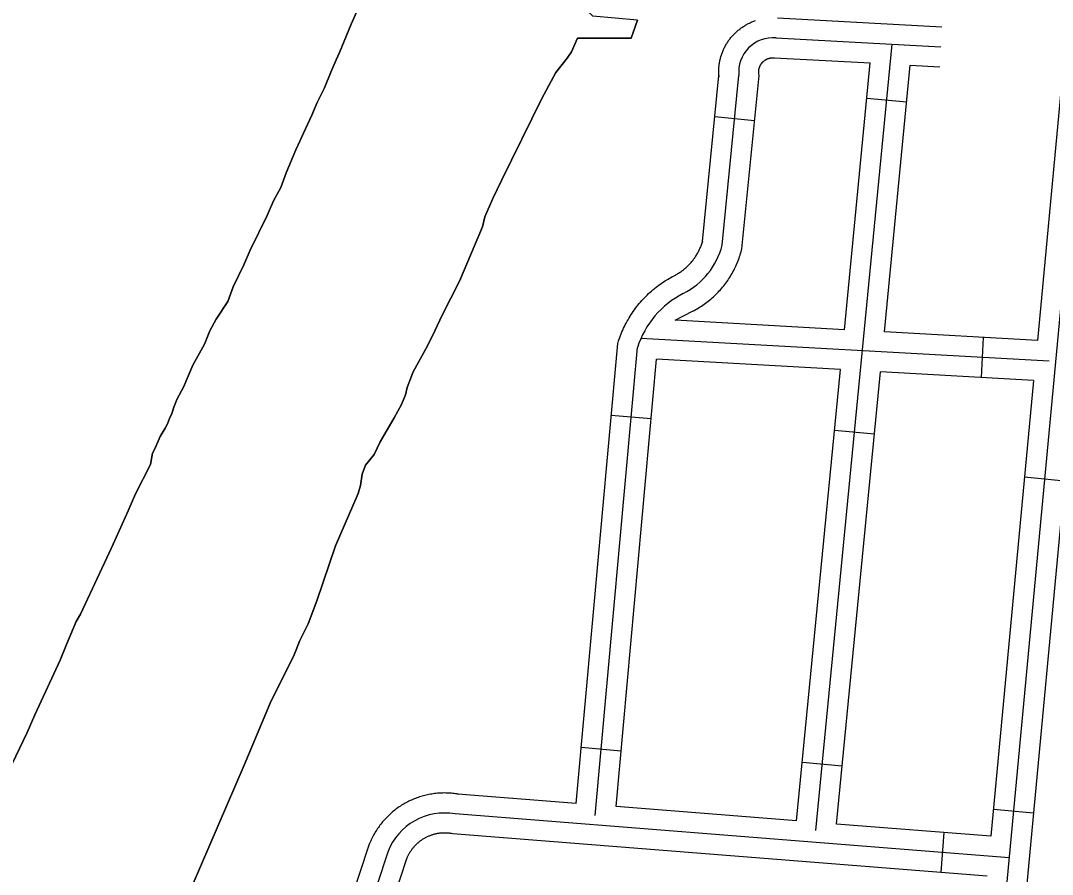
# Model space of a CAD drawing. Extents: x 3683402 to 3721514, y 487807 to 513565.
# Drawn here: x 3696820 to 3697594, y 500266 to 500906 of the extents above; entities that cross this region are included whole.
import ezdxf

# ---------------------------------------------------------------- set-up
doc = ezdxf.new("R2010")
doc.units = 0
doc.layers.add('V-ROAD-CNTR', color=7, linetype='Continuous')
doc.layers.add('V-TOPO-SHOR', color=7, linetype='Continuous')

msp = doc.modelspace()

# ---------------------------------------------------------------- linework, layer by layer
at = {"layer": 'V-ROAD-CNTR'}
for p, q in [((3697454.95, 500847.5), (3697484.81, 500844.6)), ((3697340.88, 500833.65), (3697370.74, 500830.72)), ((3697540.77, 500638.09), (3697542.44, 500668.04)), ((3697263.28, 500609.93), (3697293.16, 500607.23)), ((3697430.75, 500598.68), (3697460.61, 500595.77)), ((3697603.03, 500560.47), (3697573.16, 500563.27)), ((3697240.81, 500360.94), (3697270.68, 500358.24)), ((3697406.55, 500349.85), (3697436.41, 500346.95)), ((3697579.73, 500311.56), (3697549.86, 500314.36)), ((3697510.5, 500267.07), (3697512.87, 500296.98))]:
    msp.add_line(p, q, dxfattribs=at)
for points in [[(3697700.03, 501757.55), (3697537.86, 500025.25)], [(3697685.02, 501758.12), (3697582.76, 500665.79)], [(3697343.91, 500864.41), (3697343.87, 500865.11), (3697343.84, 500865.86), (3697343.83, 500866.56), (3697343.83, 500867.22), (3697343.84, 500867.99), (3697343.86, 500868.69), (3697343.89, 500869.34), (3697343.94, 500870.08), (3697344, 500870.79), (3697344.07, 500871.5), (3697344.16, 500872.24), (3697344.25, 500872.89), (3697344.35, 500873.59), (3697344.48, 500874.33), (3697344.6, 500874.98), (3697344.75, 500875.68), (3697344.91, 500876.39), (3697345.08, 500877.09), (3697345.26, 500877.79), (3697345.44, 500878.41), (3697345.64, 500879.08), (3697345.88, 500879.84), (3697346.11, 500880.5), (3697346.33, 500881.11), (3697346.58, 500881.79), (3697346.85, 500882.45), (3697347.12, 500883.11), (3697347.42, 500883.78), (3697347.7, 500884.4), (3697348.01, 500885.04), (3697348.34, 500885.68), (3697348.66, 500886.29), (3697349, 500886.92), (3697349.36, 500887.55), (3697349.72, 500888.15), (3697350.08, 500888.73), (3697350.48, 500889.36), (3697350.89, 500889.97), (3697351.27, 500890.52), (3697351.67, 500891.08), (3697352.11, 500891.66), (3697352.55, 500892.23), (3697352.97, 500892.76), (3697353.44, 500893.32), (3697353.93, 500893.89), (3697354.38, 500894.39), (3697354.84, 500894.89), (3697355.36, 500895.43), (3697355.85, 500895.93), (3697356.35, 500896.42), (3697356.87, 500896.9), (3697357.39, 500897.38), (3697357.94, 500897.86), (3697358.47, 500898.31), (3697359, 500898.74), (3697359.6, 500899.21), (3697360.14, 500899.62), (3697360.69, 500900.03), (3697361.29, 500900.45), (3697361.86, 500900.84), (3697362.49, 500901.25), (3697363.08, 500901.63), (3697363.64, 500901.97), (3697364.29, 500902.35), (3697364.92, 500902.7), (3697365.52, 500903.02), (3697366.15, 500903.35), (3697366.82, 500903.68), (3697367.46, 500903.98), (3697368.06, 500904.25), (3697368.73, 500904.54), (3697369.39, 500904.81), (3697370.05, 500905.07), (3697370.72, 500905.31), (3697371.38, 500905.54)], [(3697387.83, 500907.56), (3697511.19, 500900.95)], [(3697635.22, 500904.38), (3697553.29, 500029.14)], [(3697386.79, 500892.59), (3697510.39, 500885.97)], [(3697416.64, 500298.64), (3697473.95, 500887.92)], [(3697373.85, 500866.39), (3697373.84, 500866.59), (3697373.83, 500866.73), (3697373.83, 500866.93), (3697373.83, 500867.15), (3697373.83, 500867.28), (3697373.84, 500867.48), (3697373.85, 500867.72), (3697373.86, 500867.87), (3697373.87, 500868.05), (3697373.89, 500868.24), (3697373.91, 500868.37), (3697373.94, 500868.61), (3697373.97, 500868.8), (3697373.99, 500868.95), (3697374.04, 500869.17), (3697374.07, 500869.35), (3697374.11, 500869.51), (3697374.15, 500869.68), (3697374.19, 500869.84), (3697374.26, 500870.08), (3697374.32, 500870.27), (3697374.35, 500870.37), (3697374.41, 500870.55), (3697374.49, 500870.77), (3697374.55, 500870.94), (3697374.62, 500871.11), (3697374.69, 500871.27), (3697374.76, 500871.42), (3697374.85, 500871.61), (3697374.93, 500871.78), (3697375, 500871.93), (3697375.1, 500872.11), (3697375.18, 500872.27), (3697375.27, 500872.42), (3697375.37, 500872.59), (3697375.48, 500872.76), (3697375.56, 500872.89), (3697375.65, 500873.03), (3697375.78, 500873.21), (3697375.9, 500873.37), (3697376, 500873.51), (3697376.1, 500873.64), (3697376.24, 500873.82), (3697376.34, 500873.94), (3697376.44, 500874.05), (3697376.59, 500874.22), (3697376.73, 500874.38), (3697376.83, 500874.47), (3697376.97, 500874.62), (3697377.11, 500874.75), (3697377.24, 500874.88), (3697377.38, 500875.01), (3697377.5, 500875.11), (3697377.66, 500875.24), (3697377.81, 500875.37), (3697377.92, 500875.46), (3697378.09, 500875.59), (3697378.26, 500875.71), (3697378.39, 500875.8), (3697378.56, 500875.92), (3697378.68, 500876), (3697378.85, 500876.1), (3697379.05, 500876.22), (3697379.17, 500876.3), (3697379.32, 500876.38), (3697379.52, 500876.49), (3697379.68, 500876.57), (3697379.81, 500876.64), (3697379.98, 500876.71), (3697380.2, 500876.81), (3697380.35, 500876.88), (3697380.51, 500876.94), (3697380.68, 500877.01), (3697380.86, 500877.07), (3697381.04, 500877.14), (3697381.21, 500877.19), (3697381.4, 500877.25), (3697381.55, 500877.3), (3697381.73, 500877.35), (3697381.94, 500877.4), (3697382.11, 500877.44), (3697382.28, 500877.48), (3697382.45, 500877.51), (3697382.64, 500877.54), (3697382.86, 500877.58), (3697383.04, 500877.61), (3697383.16, 500877.62), (3697383.36, 500877.64), (3697383.58, 500877.66), (3697383.76, 500877.68), (3697383.97, 500877.69), (3697384.1, 500877.69), (3697384.28, 500877.7), (3697384.52, 500877.7), (3697384.67, 500877.7), (3697384.85, 500877.69), (3697385.07, 500877.68), (3697385.24, 500877.67), (3697385.75, 500877.63), (3697457.51, 500873.78)], [(3697438.07, 500673.88), (3697457.51, 500873.78)], [(3697468.04, 500672.2), (3697487.49, 500872.17)], [(3697487.49, 500872.17), (3697509.59, 500870.99)], [(3697237, 500318.81), (3697268.12, 500663.56), (3697268.73, 500665.43), (3697269.16, 500666.72), (3697269.66, 500668.15), (3697270.18, 500669.51), (3697270.7, 500670.86), (3697271.26, 500672.22), (3697271.84, 500673.56), (3697272.47, 500674.94), (3697273.09, 500676.24), (3697273.72, 500677.52), (3697274.42, 500678.87), (3697275.13, 500680.17), (3697275.83, 500681.41), (3697276.58, 500682.7), (3697277.36, 500683.97), (3697278.14, 500685.19), (3697278.93, 500686.38), (3697279.76, 500687.62), (3697280.63, 500688.83), (3697281.5, 500690.01), (3697282.39, 500691.16), (3697283.3, 500692.32), (3697284.25, 500693.46), (3697285.18, 500694.56), (3697286.16, 500695.67), (3697287.16, 500696.76), (3697288.15, 500697.81), (3697289.19, 500698.87), (3697290.24, 500699.9), (3697291.31, 500700.93), (3697292.39, 500701.91), (3697293.46, 500702.86), (3697294.57, 500703.82), (3697295.75, 500704.79), (3697296.89, 500705.7), (3697298.02, 500706.57), (3697299.21, 500707.45), (3697300.39, 500708.3), (3697301.64, 500709.16), (3697302.86, 500709.96), (3697304.05, 500710.73), (3697305.34, 500711.52), (3697306.61, 500712.27), (3697307.85, 500712.97), (3697309.16, 500713.69), (3697310.34, 500714.3), (3697310.57, 500714.42), (3697311.32, 500714.81), (3697311.93, 500715.15), (3697312.58, 500715.52), (3697313.22, 500715.9), (3697313.81, 500716.27), (3697314.43, 500716.67), (3697315.06, 500717.09), (3697315.65, 500717.5), (3697316.26, 500717.94), (3697316.8, 500718.34), (3697317.4, 500718.81), (3697318.01, 500719.3), (3697318.53, 500719.73), (3697319.07, 500720.2), (3697319.65, 500720.72), (3697320.18, 500721.21), (3697320.69, 500721.69), (3697321.2, 500722.21), (3697321.75, 500722.77), (3697322.24, 500723.28), (3697322.71, 500723.81), (3697323.2, 500724.37), (3697323.68, 500724.94), (3697324.14, 500725.49), (3697324.58, 500726.07), (3697325.05, 500726.67), (3697325.46, 500727.23), (3697325.87, 500727.82), (3697326.3, 500728.46), (3697326.7, 500729.06), (3697327.08, 500729.67), (3697327.46, 500730.3), (3697327.82, 500730.92), (3697328.2, 500731.59), (3697328.54, 500732.23), (3697328.86, 500732.84), (3697329.18, 500733.5), (3697329.51, 500734.2), (3697329.81, 500734.87), (3697330.1, 500735.54), (3697330.36, 500736.17), (3697330.62, 500736.87), (3697330.89, 500737.59), (3697331.12, 500738.24), (3697331.35, 500738.94), (3697331.58, 500739.69), (3697331.77, 500740.35), (3697331.66, 500739.95), (3697343.9, 500864.34), (3697344.03, 500863.06), (3697343.97, 500863.7), (3697343.91, 500864.41)], [(3697311.26, 500680.97), (3697324.24, 500687.71), (3697324.5, 500687.85), (3697325.51, 500688.37), (3697326.65, 500689), (3697327.72, 500689.62), (3697328.77, 500690.25), (3697329.88, 500690.93), (3697330.92, 500691.61), (3697331.94, 500692.29), (3697332.98, 500693.01), (3697333.99, 500693.74), (3697335.03, 500694.52), (3697336, 500695.28), (3697336.94, 500696.03), (3697337.95, 500696.86), (3697338.91, 500697.7), (3697339.81, 500698.5), (3697340.74, 500699.36), (3697341.67, 500700.25), (3697342.55, 500701.13), (3697343.4, 500702), (3697344.27, 500702.92), (3697345.13, 500703.87), (3697345.95, 500704.81), (3697346.75, 500705.76), (3697347.56, 500706.74), (3697348.33, 500707.73), (3697349.07, 500708.7), (3697349.83, 500709.74), (3697350.56, 500710.78), (3697351.24, 500711.78), (3697351.94, 500712.85), (3697352.61, 500713.92), (3697353.27, 500714.99), (3697353.89, 500716.08), (3697354.49, 500717.15), (3697355.09, 500718.25), (3697355.68, 500719.41), (3697356.23, 500720.53), (3697356.75, 500721.63), (3697357.27, 500722.78), (3697357.76, 500723.93), (3697358.25, 500725.13), (3697358.7, 500726.3), (3697359.12, 500727.43), (3697359.54, 500728.65), (3697359.93, 500729.84), (3697360.29, 500730.99), (3697360.65, 500732.23), (3697361.28, 500734.56), (3697374.05, 500864.36), (3697373.89, 500865.96), (3697373.86, 500866.21), (3697373.85, 500866.39)], [(3697346.47, 500737.25), (3697358.97, 500864.35)], [(3697438.07, 500673.88), (3697311.26, 500680.97)], [(3697582.76, 500665.79), (3697468.04, 500672.2)], [(3697591.53, 500650.27), (3697285.51, 500667.39)], [(3697251.25, 500309.79), (3697282.91, 500660.52)], [(3697266.91, 500316.45), (3697297.17, 500651.71)], [(3697435.16, 500643.99), (3697297.17, 500651.71)], [(3697402.26, 500305.73), (3697435.16, 500643.99)], [(3697432.18, 500303.37), (3697465.14, 500642.32)], [(3697579.96, 500635.89), (3697465.14, 500642.32)], [(3697579.96, 500635.89), (3697547.97, 500294.2)], [(3697237, 500318.81), (3697148.25, 500325.84), (3697148.61, 500325.77), (3697147.64, 500325.94), (3697146.54, 500326.1), (3697145.48, 500326.24), (3697144.48, 500326.35), (3697143.43, 500326.45), (3697142.37, 500326.53), (3697141.31, 500326.6), (3697140.24, 500326.64), (3697139.21, 500326.67), (3697138.15, 500326.68), (3697137.08, 500326.67), (3697136.05, 500326.64), (3697134.98, 500326.59), (3697133.92, 500326.52), (3697132.89, 500326.44), (3697131.85, 500326.34), (3697130.77, 500326.22), (3697129.69, 500326.07), (3697128.69, 500325.92), (3697127.67, 500325.75), (3697126.61, 500325.56), (3697125.55, 500325.34), (3697124.56, 500325.11), (3697123.52, 500324.87), (3697122.46, 500324.59), (3697121.49, 500324.32), (3697120.49, 500324.02), (3697119.45, 500323.69), (3697118.45, 500323.36), (3697117.44, 500323), (3697116.48, 500322.64), (3697115.52, 500322.26), (3697114.5, 500321.84), (3697113.56, 500321.42), (3697112.61, 500320.99), (3697111.62, 500320.52), (3697110.69, 500320.05), (3697109.77, 500319.57), (3697108.84, 500319.07), (3697107.92, 500318.55), (3697106.98, 500317.99), (3697106.11, 500317.45), (3697105.25, 500316.91), (3697104.33, 500316.3), (3697103.46, 500315.69), (3697102.63, 500315.1), (3697101.76, 500314.46), (3697100.9, 500313.8), (3697100.09, 500313.15), (3697099.32, 500312.51), (3697098.49, 500311.81), (3697097.69, 500311.09), (3697096.91, 500310.38), (3697096.15, 500309.66), (3697095.4, 500308.91), (3697094.66, 500308.16), (3697093.95, 500307.41), (3697093.22, 500306.61), (3697092.52, 500305.82), (3697091.85, 500305.04), (3697091.17, 500304.21), (3697090.52, 500303.38), (3697089.86, 500302.53), (3697089.24, 500301.68), (3697088.65, 500300.85), (3697088.05, 500299.98), (3697087.44, 500299.06), (3697086.88, 500298.18), (3697086.35, 500297.31), (3697085.81, 500296.39), (3697085.3, 500295.48), (3697084.77, 500294.51), (3697084.29, 500293.58), (3697083.84, 500292.68), (3697083.37, 500291.69), (3697082.93, 500290.72), (3697082.53, 500289.8), (3697082.11, 500288.8), (3697081.62, 500287.53), (3697025.62, 500117.69)], [(3697402.26, 500305.73), (3697266.91, 500316.45)], [(3697561.53, 500278.08), (3697146.36, 500310.94)], [(3697547.97, 500294.2), (3697432.18, 500303.37)], [(3697545.17, 500264.33), (3697144.47, 500296.04), (3697143.5, 500296.21), (3697142.92, 500296.31), (3697142.44, 500296.38), (3697141.93, 500296.45), (3697141.35, 500296.51), (3697140.82, 500296.56), (3697140.29, 500296.61), (3697139.78, 500296.64), (3697139.26, 500296.66), (3697138.7, 500296.67), (3697138.17, 500296.68), (3697137.66, 500296.67), (3697137.11, 500296.66), (3697136.59, 500296.63), (3697136.07, 500296.6), (3697135.51, 500296.56), (3697134.97, 500296.5), (3697134.47, 500296.45), (3697133.98, 500296.38), (3697133.4, 500296.29), (3697132.86, 500296.2), (3697132.36, 500296.11), (3697131.87, 500296.01), (3697131.3, 500295.88), (3697130.8, 500295.76), (3697130.33, 500295.64), (3697129.77, 500295.48), (3697129.24, 500295.33), (3697128.78, 500295.18), (3697128.26, 500295.01), (3697127.77, 500294.83), (3697127.25, 500294.64), (3697126.75, 500294.44), (3697126.29, 500294.25), (3697125.78, 500294.03), (3697125.28, 500293.8), (3697124.84, 500293.59), (3697124.36, 500293.34), (3697123.87, 500293.09), (3697123.4, 500292.83), (3697122.93, 500292.57), (3697122.52, 500292.33), (3697122.03, 500292.03), (3697121.55, 500291.72), (3697121.15, 500291.46), (3697120.72, 500291.16), (3697120.25, 500290.82), (3697119.84, 500290.52), (3697119.44, 500290.21), (3697119.02, 500289.87), (3697118.57, 500289.5), (3697118.19, 500289.18), (3697117.8, 500288.84), (3697117.41, 500288.47), (3697117.02, 500288.1), (3697116.64, 500287.73), (3697116.27, 500287.35), (3697115.88, 500286.94), (3697115.55, 500286.57), (3697115.2, 500286.18), (3697114.84, 500285.75), (3697114.5, 500285.35), (3697114.18, 500284.94), (3697113.86, 500284.52), (3697113.54, 500284.09), (3697113.21, 500283.63), (3697112.92, 500283.2), (3697112.65, 500282.79), (3697112.36, 500282.34), (3697112.07, 500281.86), (3697111.8, 500281.4), (3697111.53, 500280.93), (3697111.3, 500280.51), (3697111.05, 500280.02), (3697110.79, 500279.5), (3697110.58, 500279.07), (3697110.36, 500278.58), (3697110.13, 500278.05), (3697109.94, 500277.59), (3697109.86, 500277.38), (3697085.92, 500204.77)], [(3697095.74, 500282.45), (3697040.55, 500115.06)]]:
    msp.add_lwpolyline(points, dxfattribs=at)
for centre, radius, start, end in [((3697384.45, 500867.08), 25.62, 84.75627, 186.11655), ((3697291.44, 500751.69), 56.89, 297.02612, 345.30234), ((3697348.75, 500639.45), 69.13, 117.06677, 162.25314), ((3697138.21, 500266.2), 45.48, 79.67693, 159.06285)]:
    msp.add_arc(centre, radius, start, end, dxfattribs=at)
at = {"layer": 'V-TOPO-SHOR'}
for points in [[(3696811.14, 500342.23), (3696825.46, 500372.02), (3696831.04, 500385.36), (3696850.13, 500426.13), (3696854.92, 500437.9), (3696862.09, 500455.15), (3696865.26, 500460.64), (3696879.59, 500491.22), (3696885.16, 500502.98), (3696889.93, 500513.17), (3696901.07, 500538.26), (3696906.65, 500550.81), (3696917.78, 500572.76), (3696919.4, 500581.4), (3696920.99, 500584.54), (3696924.97, 500593.95), (3696928.94, 500600.21), (3696930.53, 500603.35), (3696932.12, 500607.27), (3696933.71, 500611.19), (3696935.31, 500615.9), (3696937.71, 500622.17), (3696942.48, 500630.79), (3696949.64, 500647.27), (3696958.38, 500662.94), (3696962.37, 500673.14), (3696967.13, 500681.76), (3696975.85, 500695.07), (3696979.85, 500706.05), (3696987.8, 500722.52), (3696992.58, 500733.5), (3697005.3, 500759.37), (3697010.08, 500770.35), (3697015.64, 500780.54), (3697019.63, 500791.52), (3697026.8, 500808.78), (3697033.97, 500824.46), (3697038.74, 500834.65), (3697042.72, 500844.07), (3697048.29, 500855.04), (3697053.07, 500866.8), (3697057.05, 500876.22), (3697059.44, 500881.71), (3697068.21, 500902.88), (3697075.37, 500918.57)], [(3697075.37, 500918.57), (3697068.21, 500902.88), (3697059.44, 500881.71), (3697057.05, 500876.22), (3697053.07, 500866.8), (3697048.29, 500855.04), (3697042.72, 500844.07), (3697038.74, 500834.65), (3697033.97, 500824.46), (3697026.8, 500808.78), (3697019.63, 500791.52), (3697015.64, 500780.54), (3697010.08, 500770.35), (3697005.3, 500759.37), (3696992.58, 500733.5), (3696987.8, 500722.52), (3696979.85, 500706.05), (3696975.85, 500695.07), (3696967.13, 500681.76), (3696962.37, 500673.14), (3696958.38, 500662.94), (3696949.64, 500647.27), (3696942.48, 500630.79)], [(3697136.52, 500684.7), (3697149.62, 500710.28), (3697166.7, 500750.98), (3697168.45, 500758.55), (3697174.39, 500772.2), (3697181.07, 500785.6), (3697211.22, 500847.24), (3697221.83, 500866.73), (3697230.2, 500877.43), (3697233.4, 500882.05), (3697237.86, 500892.29), (3697278.17, 500892.31), (3697282.89, 500905.96), (3697249.43, 500908.84), (3697247, 500911.29), (3697245.79, 500913.26), (3697245.07, 500915.46)], [(3697282.89, 500905.96), (3697278.17, 500892.31), (3697237.86, 500892.29), (3697233.4, 500882.05), (3697230.2, 500877.43), (3697221.83, 500866.73), (3697211.22, 500847.24), (3697181.07, 500785.6), (3697174.39, 500772.2), (3697168.45, 500758.55), (3697166.7, 500750.98), (3697149.62, 500710.28), (3697136.52, 500684.7), (3697131.08, 500673), (3697125.4, 500661.79), (3697114.78, 500642.31), (3697110.32, 500630.6), (3697109.07, 500624.99), (3697106.1, 500617.92), (3697100.42, 500607.94), (3697090.06, 500589.92), (3697085.61, 500580.41), (3697078.97, 500572.39), (3697076.48, 500565.56), (3697075.22, 500557.02), (3697073.47, 500551.16), (3697056.64, 500511.92), (3697042.48, 500470.71), (3697036.03, 500453.4), (3697029.85, 500440.97), (3697025.64, 500430.25), (3697007.6, 500393.95), (3696988.04, 500347.64), (3696916.25, 500181.17)], [(3696916.25, 500181.17), (3696988.04, 500347.64), (3697007.6, 500393.95), (3697025.64, 500430.25), (3697029.85, 500440.97), (3697036.03, 500453.4), (3697042.48, 500470.71), (3697056.64, 500511.92), (3697073.47, 500551.16), (3697075.22, 500557.02), (3697076.48, 500565.56), (3697078.97, 500572.39), (3697085.61, 500580.41), (3697090.06, 500589.92), (3697100.42, 500607.94), (3697106.1, 500617.92), (3697109.07, 500624.99), (3697110.32, 500630.6), (3697114.78, 500642.31), (3697125.4, 500661.79), (3697131.08, 500673), (3697136.52, 500684.7)], [(3696942.48, 500630.79), (3696937.71, 500622.17), (3696935.31, 500615.9), (3696933.71, 500611.19), (3696932.12, 500607.27), (3696930.53, 500603.35), (3696928.94, 500600.21), (3696924.97, 500593.95), (3696920.99, 500584.54), (3696919.4, 500581.4), (3696917.78, 500572.76), (3696906.65, 500550.81), (3696901.07, 500538.26), (3696889.93, 500513.17), (3696885.16, 500502.98), (3696879.59, 500491.22), (3696865.26, 500460.64), (3696862.09, 500455.15), (3696854.92, 500437.9), (3696850.13, 500426.13), (3696831.04, 500385.36), (3696825.46, 500372.02), (3696811.14, 500342.23)]]:
    msp.add_lwpolyline(points, dxfattribs=at)

doc.saveas('drawing.dxf')
